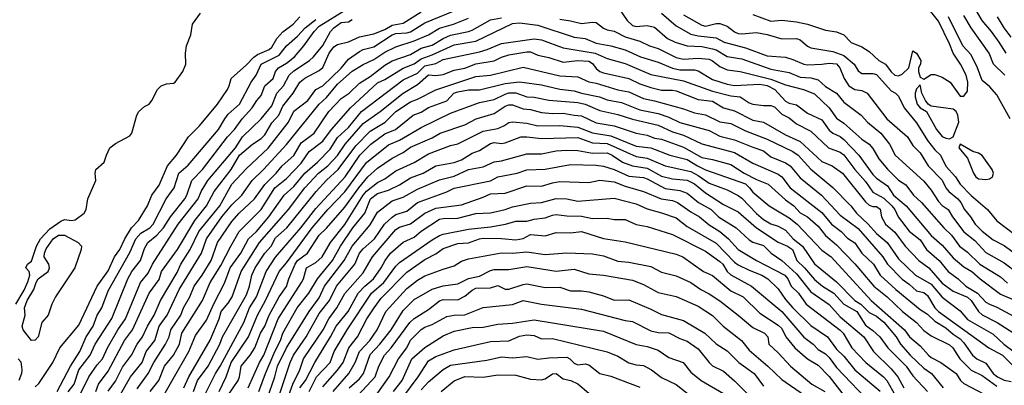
# Model space of a CAD drawing. Header units: metres. Extents: x -46681 to -43747, y -240911 to -237677.
# Tile 807 of 1056: x -44951 to -44816, y -239324 to -239273. Entities that reach past the tile are written whole.
import ezdxf

# ---------------------------------------------------------------- set-up
doc = ezdxf.new("R2010")
doc.units = ezdxf.units.M
doc.layers.add('CONTOUR_INDEX', color=1, linetype='Continuous')
doc.layers.add('CONTOUR_INTER', color=3, linetype='Continuous')

msp = doc.modelspace()

# ---------------------------------------------------------------- linework, layer by layer
at = {"layer": 'CONTOUR_INDEX'}
for points, elevation in [([(-44939.1, -239324.45), (-44938.1, -239323.1), (-44937.1, -239321.19), (-44935.87, -239319.52), (-44935.1, -239318.03), (-44934.39, -239317.02), (-44933.69, -239315.52), (-44932.78, -239314.02), (-44931.91, -239312.02), (-44929.6, -239308.16), (-44929.09, -239307.02), (-44927.82, -239305.02), (-44926.64, -239302.52), (-44923.76, -239299.02), (-44922.1, -239296.02), (-44920.1, -239293.89), (-44917.1, -239291.09), (-44914.31, -239287.52), (-44913.6, -239285.97), (-44911.67, -239284.52), (-44910.6, -239283.02), (-44909.6, -239282.5), (-44907.1, -239280.06), (-44906.1, -239278.85), (-44904.6, -239277.78), (-44904.1, -239277.51), (-44902.6, -239277.17), (-44900.1, -239275.52), (-44899.6, -239275.31), (-44898.1, -239275.24), (-44897.6, -239275.09), (-44895.6, -239273.86), (-44890.6, -239271.79)], 70), ([(-44863.1, -239272.52), (-44861.1, -239274.28), (-44859.1, -239275.41), (-44858.1, -239275.64), (-44855.6, -239275.91), (-44854.53, -239276.52), (-44851.6, -239277.29), (-44848.6, -239278.37), (-44846.1, -239278.59), (-44845.1, -239278.88), (-44843.6, -239279.53), (-44843.1, -239279.6), (-44841.1, -239279.55), (-44840.1, -239279.38), (-44839.1, -239279.48), (-44838.62, -239280.02), (-44838.06, -239281.52), (-44837.4, -239282.52), (-44836.6, -239282.99), (-44835.6, -239283.13), (-44834.9, -239283.52), (-44832.17, -239287.02), (-44829.37, -239289.52), (-44828.6, -239290.72), (-44827.6, -239291.71), (-44826.49, -239293.52), (-44824.6, -239295.48), (-44824.08, -239296.52), (-44823.68, -239297.02), (-44822.42, -239298.02), (-44822.03, -239298.52), (-44821.53, -239299.52), (-44820.69, -239300.52), (-44820.06, -239301.52), (-44819.1, -239302.5), (-44817.6, -239303.69), (-44816.1, -239304.44), (-44813.28, -239306.52)], 70), ([(-44815.99, -239281.02), (-44817.55, -239279.52), (-44818.13, -239278.02), (-44820.6, -239274.52), (-44821.6, -239272.84)], 70), ([(-44949.1, -239323.89), (-44948.6, -239323.42), (-44946.7, -239320.52), (-44945.73, -239318.52), (-44943.1, -239315.4), (-44940.58, -239310.02), (-44939.1, -239307.95), (-44938.2, -239306.02), (-44937.48, -239305.02), (-44936.78, -239303.52), (-44935.88, -239302.02), (-44934.94, -239301.02), (-44933.68, -239299.02), (-44933.11, -239297.52), (-44932.1, -239296.14), (-44930.94, -239293.52), (-44929.69, -239292.02), (-44928.05, -239289.52), (-44926.55, -239288.02), (-44924.07, -239285.02), (-44922.72, -239283.02), (-44922.46, -239282.52), (-44922.21, -239281.52), (-44920.1, -239279.64), (-44919.1, -239278.55), (-44918.6, -239278.2), (-44916.98, -239277.52), (-44916.6, -239277.18), (-44915.93, -239276.02), (-44915.1, -239275.08), (-44913.68, -239274.02), (-44912.76, -239273.02)], 65), ([(-44928.7, -239324.02), (-44928, -239322.52), (-44925.1, -239317.47), (-44923.85, -239314.52), (-44923.57, -239313.52), (-44922.6, -239312.38), (-44922.06, -239311.52), (-44920.85, -239308.02), (-44918.33, -239304.02), (-44914.35, -239299.52), (-44912.09, -239296.52), (-44910.19, -239294.52), (-44908.94, -239293.52), (-44907.6, -239292.08), (-44906.53, -239290.52), (-44904.1, -239287.7), (-44901.75, -239286.02), (-44898.6, -239283.51), (-44896.6, -239282.34), (-44895.1, -239281), (-44894.1, -239281.1), (-44893.1, -239280.96), (-44891.6, -239280.36), (-44890.1, -239280.06), (-44888.6, -239279.5), (-44886.1, -239279.07), (-44885.1, -239278.56), (-44884.1, -239278.23), (-44881.6, -239277.84), (-44881.1, -239277.84), (-44880.1, -239278.31), (-44878.6, -239278.63), (-44876.6, -239279.26), (-44874.6, -239279.02), (-44873.1, -239279.14), (-44872.6, -239279.44), (-44872.1, -239280.13), (-44871.61, -239280.52), (-44871.1, -239280.73), (-44867.6, -239281.51), (-44866.1, -239282.23), (-44864.6, -239282.75), (-44863.1, -239283.12), (-44861.6, -239283.09), (-44861.1, -239283.2), (-44858.1, -239284.37), (-44856.1, -239284.61), (-44854.6, -239285.51), (-44853.1, -239285.93), (-44850.6, -239287.24), (-44849.1, -239287.49), (-44846.1, -239289.24), (-44844.1, -239290.17), (-44841.1, -239292.9), (-44839.69, -239293.52), (-44838.29, -239294.52), (-44835.1, -239298.45), (-44834.6, -239298.91), (-44834.1, -239299.07), (-44833.6, -239299.07), (-44833.1, -239299.46), (-44832.92, -239300.52), (-44832.35, -239301.52), (-44831.1, -239302.62), (-44829.68, -239304.52), (-44827.8, -239306.52), (-44826.44, -239307.52), (-44824.6, -239309.61), (-44823.1, -239310.71), (-44821.1, -239311.57), (-44820.6, -239312.02), (-44819.6, -239313.52), (-44819.1, -239313.96), (-44817.03, -239315.02), (-44813.1, -239317.55)], 75), ([(-44919.87, -239324.02), (-44918.3, -239320.52), (-44917.71, -239319.52), (-44915.75, -239314.52), (-44912.54, -239309.52), (-44912.28, -239309.02), (-44911.85, -239307.52), (-44910.6, -239306.8), (-44909.73, -239306.02), (-44908.56, -239304.02), (-44906.6, -239301.58), (-44904.08, -239297.52), (-44903.6, -239296.98), (-44902.1, -239295.79), (-44901.1, -239295.31), (-44899.6, -239294.21), (-44897.1, -239293.06), (-44895.1, -239291.85), (-44892.1, -239290.7), (-44891.1, -239290.5), (-44887.6, -239288.72), (-44885.6, -239288.35), (-44884.77, -239288.02), (-44884.1, -239287.56), (-44883.6, -239287.44), (-44881.6, -239287.64), (-44880.1, -239287.99), (-44877.1, -239287.95), (-44874.6, -239288.2), (-44872.6, -239288.98), (-44870.1, -239289.38), (-44866.6, -239290.81), (-44864.6, -239291.03), (-44862, -239292.02), (-44859.6, -239292.64), (-44858.2, -239293.52), (-44857.1, -239294.04), (-44851.6, -239295.99), (-44851.02, -239296.52), (-44850.6, -239297.14), (-44848.35, -239299.02), (-44845.6, -239300.64), (-44844.51, -239301.52), (-44841.1, -239305.09), (-44839.83, -239306.02), (-44834.34, -239312.02), (-44829.78, -239316.02), (-44829.07, -239317.02), (-44827.6, -239318.25), (-44826.48, -239319.52), (-44826.1, -239319.85), (-44824.75, -239320.52), (-44822.67, -239322.02), (-44822.06, -239323.02), (-44821.6, -239323.41), (-44817.1, -239325.79)], 80), ([(-44912.77, -239324.02), (-44912, -239323.02), (-44910.73, -239320.52), (-44908.56, -239317.02), (-44907.78, -239315.52), (-44906.15, -239313.52), (-44904.78, -239311.02), (-44903.85, -239310.02), (-44902.68, -239309.02), (-44901.6, -239307.52), (-44901.08, -239306.52), (-44900.31, -239305.52), (-44898.6, -239304), (-44897.1, -239303.29), (-44896.1, -239302.46), (-44893.6, -239300.85), (-44893.1, -239300.72), (-44891.1, -239300.7), (-44888.6, -239300.07), (-44886.6, -239299.98), (-44884.6, -239299.5), (-44883.6, -239299.13), (-44881.1, -239298.64), (-44879.6, -239298.52), (-44877.6, -239298.01), (-44876.1, -239298.04), (-44874.6, -239298.34), (-44869.6, -239297.95), (-44866.6, -239298.71), (-44865.1, -239299.41), (-44863.1, -239299.94), (-44861.1, -239300.67), (-44859.6, -239301.85), (-44855.6, -239304.11), (-44853.1, -239306.72), (-44852.6, -239307.1), (-44851.1, -239307.86), (-44849.33, -239308.52), (-44848.54, -239309.02), (-44847.1, -239310.4), (-44846.1, -239311.89), (-44845.11, -239313.02), (-44842.6, -239315.43), (-44840.34, -239317.02), (-44839.1, -239318.71), (-44838.1, -239319.66), (-44836.6, -239321.52), (-44833.1, -239324.47)], 85), ([(-44945.89, -239303.02), (-44945.1, -239303.04), (-44943.21, -239304.02), (-44942.74, -239304.52), (-44942.81, -239305.02), (-44943.66, -239307.52), (-44946.3, -239311.52), (-44946.83, -239312.52), (-44947.33, -239314.02), (-44948.21, -239315.02), (-44948.71, -239317.02), (-44949.1, -239317.47), (-44949.6, -239317.52), (-44950.77, -239316.02), (-44950.88, -239315.52), (-44950.46, -239314.02), (-44950.59, -239313.02), (-44950.19, -239312.02), (-44949.28, -239310.52), (-44948.99, -239309.52), (-44948.68, -239309.02), (-44947.32, -239308.02), (-44947.12, -239307.52), (-44947.24, -239307.02), (-44947.86, -239306.02), (-44947.85, -239305.52), (-44947.6, -239304.9), (-44946.62, -239303.52), (-44945.89, -239303.02)], 65), ([(-44904.75, -239325.02), (-44902.42, -239322.52), (-44901.92, -239321.02), (-44901.13, -239319.52), (-44900.24, -239318.52), (-44897.65, -239315.02), (-44897.1, -239314.49), (-44895.1, -239313.24), (-44893.6, -239312.04), (-44893.1, -239311.87), (-44891.1, -239311.9), (-44890.1, -239311.41), (-44889.1, -239310.57), (-44888.6, -239310.33), (-44886.6, -239310.28), (-44885.6, -239309.93), (-44884.6, -239310.44), (-44884.1, -239310.46), (-44882.1, -239309.79), (-44881.6, -239309.74), (-44879.1, -239310.21), (-44877.1, -239310.17), (-44875.6, -239310.68), (-44874.1, -239310.67), (-44873.1, -239310.84), (-44871.1, -239311.35), (-44869.6, -239311.95), (-44867.6, -239311.93), (-44864.6, -239313.18), (-44863.1, -239313.95), (-44860.1, -239314.78), (-44857.19, -239316.52), (-44855.6, -239317.97), (-44854.1, -239318.92), (-44852.51, -239320.52), (-44850.39, -239322.02), (-44849.1, -239323.8)], 90), ([(-44951.45, -239320.02), (-44951.1, -239320.46), (-44950.93, -239321.52), (-44950.98, -239322.02), (-44951.34, -239323.02)], 65), ([(-44893.37, -239324.52), (-44891.6, -239323.07), (-44890.1, -239322.46), (-44887.6, -239322.53), (-44885.6, -239322.21), (-44883.1, -239322.25), (-44881.1, -239322.84), (-44879.6, -239322.92), (-44879.1, -239322.77), (-44878.1, -239322.08), (-44877.6, -239322.03), (-44876.6, -239322.77), (-44875.55, -239323.02), (-44874.6, -239323.47), (-44873.1, -239324.75)], 95)]:
    msp.add_lwpolyline(points, dxfattribs=dict(at, elevation=elevation))
at = {"layer": 'CONTOUR_INTER'}
for points, elevation in [([(-44815.82, -239278.02), (-44816.77, -239276.52), (-44817.8, -239275.02), (-44819.08, -239273.52), (-44820.29, -239271.52)], 71), ([(-44951.77, -239312.52), (-44950.6, -239310.57), (-44950.1, -239309.45), (-44949.83, -239308.52), (-44949.95, -239308.02), (-44950.38, -239307.52), (-44950.14, -239307.02), (-44949.6, -239306.62), (-44948.93, -239304.52), (-44948.39, -239303.52), (-44947.1, -239302.16), (-44945.6, -239301.11), (-44945.1, -239300.86), (-44944.1, -239301), (-44943.6, -239300.92), (-44942.4, -239300.02), (-44942.13, -239299.52), (-44941.86, -239298.02), (-44940.77, -239295.52), (-44940.86, -239294.52), (-44940.76, -239294.02), (-44939.62, -239293.02), (-44939.33, -239292.02), (-44938.87, -239291.02), (-44938.1, -239290.43), (-44936.1, -239289.39), (-44935.86, -239289.02), (-44935.13, -239286.52), (-44934.87, -239286.02), (-44934.1, -239285.35), (-44933.48, -239285.02), (-44933.1, -239284.52), (-44932.33, -239283.02), (-44931.81, -239282.52), (-44931.1, -239282.24), (-44930.1, -239282.15), (-44929.89, -239282.02), (-44928.82, -239280.52), (-44928.43, -239279.52), (-44928.46, -239278.02), (-44928.34, -239277.02), (-44927.73, -239275.52), (-44927.53, -239274.02), (-44926.4, -239272.52)], 64), ([(-44944.6, -239324.56), (-44943.74, -239323.52), (-44943.1, -239321.52), (-44941.55, -239319.52), (-44940.86, -239318.02), (-44938.6, -239314.47), (-44936.4, -239309.02), (-44935.86, -239308.02), (-44934.64, -239306.52), (-44934.1, -239304.85), (-44933.65, -239304.02), (-44932.4, -239303.02), (-44931.51, -239302.02), (-44930.54, -239300.52), (-44928.57, -239298.02), (-44928.28, -239297.52), (-44927.6, -239295.5), (-44926.14, -239294.02), (-44922.69, -239289.52), (-44921.74, -239288.52), (-44920.69, -239287.02), (-44919.3, -239285.52), (-44918.69, -239284.52), (-44918.1, -239283.84), (-44917.58, -239282.52), (-44916.45, -239281.52), (-44916.1, -239280.52), (-44915.69, -239280.02), (-44914.6, -239279.4), (-44913.5, -239278.52), (-44912.23, -239277.02), (-44910.8, -239275.02), (-44910.1, -239274.3), (-44906.42, -239272.02)], 67), ([(-44940.77, -239324.52), (-44940.42, -239323.52), (-44939.1, -239321.74), (-44936.84, -239317.52), (-44935.77, -239316.02), (-44933.48, -239311.02), (-44932.1, -239309.1), (-44931.75, -239308.02), (-44929.58, -239305.02), (-44927.18, -239301.02), (-44925.59, -239299.02), (-44924.52, -239297.02), (-44922.22, -239294.02), (-44921.05, -239292.02), (-44919.26, -239290.52), (-44918.1, -239289.75), (-44917.6, -239289.24), (-44916.6, -239287.58), (-44915.68, -239286.52), (-44915.1, -239285.28), (-44913.68, -239283.52), (-44912.79, -239282.02), (-44912.1, -239281.44), (-44910.1, -239280.42), (-44909.6, -239280), (-44908.76, -239278.02), (-44908.1, -239277.14), (-44907.6, -239276.82), (-44906.1, -239276.48), (-44904.6, -239275.76), (-44902.6, -239275.35), (-44901.1, -239274.77), (-44900.1, -239274.19), (-44898.6, -239273.88), (-44896.1, -239272.34)], 69), ([(-44869.1, -239271.63), (-44867.85, -239273.52), (-44867.1, -239274.22), (-44866.6, -239274.34), (-44865.1, -239274.21), (-44864.1, -239274.43), (-44862.3, -239276.02), (-44861.25, -239276.52), (-44859.6, -239277), (-44857.6, -239277.11), (-44856.1, -239277.4), (-44855.6, -239277.55), (-44854.1, -239278.47), (-44852.1, -239278.8), (-44848.1, -239280.22), (-44845.6, -239280.68), (-44844.1, -239281.33), (-44842.6, -239281.43), (-44841.6, -239281.7), (-44840.6, -239282.58), (-44839.1, -239283.52), (-44838.1, -239284.75), (-44835.7, -239286.52), (-44834.83, -239287.52), (-44833.02, -239289.02), (-44831.82, -239290.52), (-44831.06, -239292.02), (-44827.1, -239295.63), (-44826.1, -239296.85), (-44825.1, -239298.4), (-44824.6, -239298.95), (-44823.76, -239299.52), (-44823.19, -239300.52), (-44821.6, -239302.56), (-44820.1, -239303.75), (-44818.6, -239305.43), (-44816.1, -239306.81), (-44814.1, -239308.29)], 71), ([(-44860.1, -239272.77), (-44857.6, -239274.17), (-44857.1, -239274.3), (-44855.6, -239273.92), (-44855.1, -239273.94), (-44854.1, -239274.31), (-44853.1, -239275.08), (-44852.6, -239275.31), (-44852.1, -239275.37), (-44850.1, -239275.2), (-44848.6, -239275.47), (-44846.6, -239276.03), (-44844.6, -239276), (-44844.1, -239276.17), (-44843.1, -239277.07), (-44842.6, -239277.28), (-44839.6, -239277.77), (-44838.1, -239278.34), (-44836.68, -239279.52), (-44836.1, -239280.44), (-44835.6, -239280.79), (-44834.1, -239280.79), (-44833.6, -239280.97), (-44831.6, -239283.2), (-44831, -239283.52), (-44830.6, -239283.91), (-44829.8, -239285.52), (-44828.1, -239287.61), (-44826.62, -239290.02), (-44825.6, -239291.29), (-44824.83, -239292.02), (-44824.1, -239293.54), (-44822.74, -239295.02), (-44822.12, -239296.02), (-44820.6, -239297.59), (-44818.36, -239299.52), (-44817.1, -239301.06), (-44813.1, -239304.08)], 69), ([(-44850.6, -239272.69), (-44848.1, -239273.61), (-44846.6, -239273.47), (-44844.6, -239273.7), (-44843.1, -239274.01), (-44840.6, -239274.87), (-44839.1, -239275.07), (-44838.1, -239275.52), (-44837.1, -239276.53), (-44835.6, -239277.16), (-44834.6, -239277.78), (-44833.27, -239279.02), (-44832.35, -239279.52), (-44831.6, -239280.59), (-44831.1, -239281.04), (-44830.6, -239281.13), (-44830.1, -239280.91), (-44829.16, -239280.02), (-44828.6, -239277.72), (-44828.1, -239278.01), (-44827.5, -239279.02), (-44827.56, -239279.52), (-44827.86, -239280.02), (-44827.85, -239280.52), (-44827.6, -239281.3), (-44827.1, -239281.6), (-44826.1, -239280.95), (-44825.6, -239280.94), (-44824.6, -239281.32), (-44823.5, -239282.02), (-44822.1, -239283.92), (-44821.6, -239283.94), (-44821.1, -239283.24), (-44821.06, -239282.02), (-44821.29, -239281.02), (-44822.05, -239279.52), (-44823.1, -239278.04), (-44823.6, -239276.74), (-44825.1, -239273.64), (-44826.39, -239272.02)], 68), ([(-44946.08, -239324.52), (-44944.26, -239321.02), (-44943, -239319.02), (-44942.1, -239316.99), (-44941.17, -239315.52), (-44940.58, -239314.02), (-44939.94, -239313.02), (-44939.1, -239310.67), (-44936.1, -239305.39), (-44935.3, -239303.52), (-44934.6, -239302.76), (-44933.38, -239302.02), (-44932.9, -239301.52), (-44931.12, -239298.02), (-44930.02, -239296.52), (-44929.4, -239294.52), (-44928.1, -239293.4), (-44923.92, -239288.52), (-44923.09, -239287.02), (-44922.6, -239286.4), (-44921.06, -239285.02), (-44919.45, -239282.02), (-44918.79, -239281.02), (-44918.09, -239279.52), (-44915.6, -239278.27), (-44914.6, -239277.02), (-44913.1, -239275.69), (-44912.05, -239274.52), (-44910.6, -239273.38)], 66), ([(-44943.5, -239326.02), (-44941.73, -239322.52), (-44940.6, -239320.83), (-44939.88, -239320.02), (-44939.2, -239318.52), (-44937.78, -239316.02), (-44936.7, -239314.52), (-44934.66, -239309.52), (-44933.6, -239308.25), (-44932.98, -239307.02), (-44929.47, -239301.52), (-44926.75, -239298.02), (-44926.34, -239297.02), (-44925.39, -239295.52), (-44921.59, -239291.02), (-44920.63, -239289.52), (-44918.1, -239287.04), (-44916.6, -239285.25), (-44915.91, -239283.52), (-44915.02, -239282.52), (-44914.23, -239281.02), (-44913.6, -239280.46), (-44911.44, -239279.02), (-44910.92, -239278.52), (-44909.6, -239276.96), (-44908.57, -239275.02), (-44908.12, -239274.52), (-44907.1, -239273.81), (-44906.1, -239273.69), (-44905.6, -239273.38)], 68), ([(-44939.6, -239328.79), (-44936.02, -239322.52), (-44934.44, -239320.52), (-44933.85, -239319.02), (-44932.66, -239317.52), (-44932.1, -239315.52), (-44930.97, -239314.02), (-44929.35, -239310.52), (-44926.29, -239305.52), (-44925.58, -239303.52), (-44923.49, -239300.52), (-44922.1, -239298.86), (-44920.75, -239297.52), (-44919.31, -239295.52), (-44917.76, -239294.02), (-44914.6, -239290.56), (-44910.12, -239285.02), (-44909.1, -239284.09), (-44907.6, -239282.28), (-44905.6, -239280.5), (-44904.1, -239279.59), (-44902.6, -239278.87), (-44901.1, -239277.87), (-44899.6, -239277.15), (-44897.1, -239276.33), (-44895.1, -239275.52), (-44893.6, -239274.57), (-44891.68, -239274.02), (-44889.6, -239273.23)], 71), ([(-44935.1, -239324.15), (-44933.6, -239322.05), (-44932.84, -239320.52), (-44931.2, -239318.02), (-44930.73, -239317.02), (-44930.48, -239316.02), (-44929.12, -239314.02), (-44928.75, -239313.02), (-44927.89, -239311.52), (-44927.28, -239310.02), (-44926.17, -239308.52), (-44924.95, -239306.52), (-44924.06, -239304.02), (-44922.1, -239301.16), (-44921.11, -239300.02), (-44919, -239298.02), (-44917.6, -239296.07), (-44916.03, -239294.52), (-44915.21, -239293.52), (-44913.6, -239292.06), (-44912.6, -239290.32), (-44910.8, -239289.02), (-44908.81, -239286.02), (-44907.1, -239284.27), (-44906, -239283.52), (-44904.6, -239282.13), (-44903.1, -239281.22), (-44901.1, -239279.66), (-44900.1, -239279.08), (-44897.6, -239278.2), (-44896.1, -239277.35), (-44894.6, -239276.92), (-44893.1, -239275.99), (-44892.1, -239275.53), (-44889.6, -239275.04), (-44889.1, -239274.84), (-44886.6, -239273.45), (-44885.1, -239273.14)], 72), ([(-44933.3, -239324.52), (-44932.14, -239323.02), (-44931.34, -239321.02), (-44930.1, -239319.52), (-44929.3, -239318.02), (-44928.98, -239316.52), (-44926.13, -239312.02), (-44925.09, -239309.52), (-44923.6, -239307.19), (-44922.26, -239304.52), (-44921.1, -239302.53), (-44918.1, -239299.5), (-44916.21, -239296.52), (-44914.6, -239295.24), (-44912.6, -239293.14), (-44911.48, -239291.52), (-44909.6, -239290.11), (-44908.42, -239288.52), (-44905.84, -239285.52), (-44902.1, -239282.08), (-44901.1, -239281.62), (-44898.6, -239280.1), (-44897.1, -239279.5), (-44896.1, -239278.78), (-44894.6, -239278.25), (-44891.6, -239276.88), (-44888.6, -239276.36), (-44883.6, -239273.92), (-44882.6, -239273.83), (-44880.1, -239274.16), (-44875.1, -239275.84), (-44873.6, -239276.02), (-44872.1, -239276.66), (-44870.1, -239277), (-44868.1, -239277.58), (-44866.02, -239278.52), (-44863.6, -239279.24), (-44861.6, -239280.07), (-44860.6, -239280.3), (-44858.6, -239280.33), (-44858.1, -239280.44), (-44856.1, -239281.65), (-44854.1, -239282.29), (-44853.1, -239282.47), (-44849.6, -239282.3), (-44848.6, -239282.45), (-44847.54, -239283.02), (-44846.1, -239284.6), (-44845.6, -239284.87), (-44844.6, -239285.12), (-44843.1, -239286.28), (-44841.1, -239287.18), (-44840.1, -239288.58), (-44839.6, -239289), (-44838.6, -239289.49), (-44838.1, -239289.87), (-44836.03, -239292.02), (-44834.1, -239294.68), (-44833.6, -239295.21), (-44832.1, -239296.27), (-44831.25, -239297.52), (-44829.51, -239299.02), (-44826.1, -239303.09), (-44824.6, -239304.42), (-44823.1, -239306.13), (-44821.6, -239307.4), (-44820.51, -239308.02), (-44819.39, -239309.02), (-44816.6, -239311.13), (-44812.6, -239312.83)], 73), ([(-44877.1, -239273.35), (-44875.6, -239273.57), (-44874.1, -239273.95), (-44872.6, -239273.75), (-44872.1, -239273.82), (-44871.1, -239274.6), (-44870.6, -239274.82), (-44869.6, -239274.98), (-44868.1, -239275.79), (-44866.1, -239276.39), (-44864.78, -239277.02), (-44863.6, -239277.39), (-44861.1, -239278.63), (-44860.1, -239278.84), (-44858.1, -239278.69), (-44856.6, -239278.85), (-44856.1, -239279.07), (-44855.1, -239279.87), (-44854.1, -239280.29), (-44852.34, -239280.52), (-44848.1, -239281.61), (-44846.1, -239282.36), (-44843.63, -239283.02), (-44842.1, -239283.61), (-44840.12, -239285.52), (-44839.1, -239286.94), (-44838.1, -239287.62), (-44835.6, -239289.85), (-44834.59, -239290.52), (-44834.1, -239291.12), (-44833.29, -239292.52), (-44832.1, -239293.95), (-44830.6, -239295.45), (-44829.6, -239296.11), (-44828.53, -239297.52), (-44827.43, -239298.52), (-44824.36, -239302.02), (-44823.33, -239303.02), (-44822.23, -239304.52), (-44821.1, -239305.37), (-44819.42, -239307.02), (-44816.6, -239308.77), (-44815.6, -239309.62)], 72), ([(-44815.24, -239287.02), (-44817.1, -239283.74), (-44818.1, -239282.6), (-44819.1, -239281.79), (-44819.76, -239280.02), (-44820.6, -239278.26), (-44821.75, -239277.02), (-44823.73, -239273.02)], 69), ([(-44815.1, -239275.81), (-44816.09, -239274.52), (-44816.99, -239273.02)], 72), ([(-44932.33, -239326.52), (-44928.02, -239319.02), (-44927.1, -239316.82), (-44925.6, -239314.72), (-44924.6, -239312.47), (-44923.1, -239309.64), (-44922.34, -239307.52), (-44920.89, -239305.52), (-44919.81, -239303.52), (-44918.74, -239302.52), (-44917.02, -239300.52), (-44914.92, -239297.52), (-44913.6, -239296.32), (-44912.1, -239294.5), (-44910.37, -239293.02), (-44908.6, -239291.2), (-44907.6, -239289.62), (-44906.1, -239288.24), (-44904.32, -239286.02), (-44898.6, -239281.7), (-44896.6, -239280.75), (-44895.6, -239279.78), (-44894.1, -239279.44), (-44893.1, -239278.87), (-44888.1, -239277.83), (-44887.04, -239277.52), (-44885.1, -239276.7), (-44880.6, -239276.06), (-44879.6, -239276.17), (-44876.6, -239277.3), (-44872.21, -239278.02), (-44870.6, -239278.73), (-44868.1, -239279.43), (-44864.6, -239280.93), (-44860.1, -239281.8), (-44856.1, -239283.26), (-44853.6, -239283.89), (-44852.3, -239284.02), (-44851.1, -239284.85), (-44850.6, -239285.04), (-44849.1, -239285.23), (-44848.1, -239285.22), (-44847.6, -239285.39), (-44846.6, -239286.39), (-44845.6, -239286.91), (-44844.6, -239287.72), (-44842.6, -239288.74), (-44840.2, -239291.02), (-44838.6, -239291.62), (-44838.1, -239291.98), (-44836.58, -239294.02), (-44835.1, -239295.67), (-44834.1, -239297.14), (-44832.6, -239297.94), (-44831.5, -239299.02), (-44831.09, -239299.52), (-44830.61, -239300.52), (-44829.1, -239302.5), (-44827.6, -239303.68), (-44826.73, -239305.02), (-44824.98, -239306.52), (-44823.75, -239308.02), (-44822.38, -239309.02), (-44821.35, -239310.02), (-44819.74, -239311.02), (-44818.6, -239312.22), (-44818.11, -239312.52), (-44817.1, -239312.92), (-44814.1, -239314.51)], 74), ([(-44927.37, -239324.52), (-44926.83, -239323.02), (-44925.35, -239321.02), (-44923.78, -239318.02), (-44923.39, -239317.02), (-44920.1, -239311.21), (-44919.68, -239310.02), (-44919.38, -239308.52), (-44918.91, -239307.52), (-44917.56, -239305.52), (-44916.73, -239304.52), (-44916.1, -239303.41), (-44914.55, -239302.02), (-44910.51, -239297.02), (-44909.1, -239295.46), (-44907.5, -239294.02), (-44905.1, -239290.77), (-44903.1, -239288.76), (-44901.04, -239287.52), (-44899.59, -239286.02), (-44897.6, -239284.7), (-44896.6, -239284.34), (-44894.1, -239283.07), (-44888.6, -239281.22), (-44886.6, -239281.04), (-44882.1, -239279.92), (-44877.1, -239281.14), (-44874.6, -239281.26), (-44873.1, -239281.94), (-44872.1, -239282.13), (-44869.1, -239283.06), (-44867.6, -239283.32), (-44865.6, -239284.25), (-44864.1, -239284.55), (-44860.1, -239285.66), (-44858.6, -239286.21), (-44857.1, -239286.48), (-44855.1, -239287.44), (-44853.6, -239287.67), (-44851.6, -239288.67), (-44848.6, -239289.85), (-44845.1, -239291.51), (-44844.38, -239292.02), (-44842.6, -239293.98), (-44839.6, -239296.47), (-44837.15, -239299.02), (-44836.35, -239300.02), (-44834.75, -239301.52), (-44833.6, -239302.81), (-44832.16, -239304.02), (-44830.6, -239306.27), (-44828.27, -239308.52), (-44826.1, -239309.78), (-44824.6, -239311.57), (-44822.1, -239313.42), (-44821.1, -239314.64), (-44817.6, -239316.63), (-44816.14, -239318.02), (-44813.1, -239320.24)], 76), ([(-44926.6, -239326.53), (-44924.34, -239322.02), (-44923.69, -239321.02), (-44920.47, -239315.02), (-44919.7, -239313.02), (-44918.73, -239311.52), (-44917.4, -239308.02), (-44916.1, -239306.07), (-44912.62, -239302.02), (-44910.6, -239299.36), (-44906.56, -239295.02), (-44904.54, -239292.02), (-44903.04, -239290.52), (-44901.1, -239289.11), (-44899.66, -239288.52), (-44897.21, -239286.52), (-44896.1, -239286.13), (-44895.1, -239285.5), (-44892.6, -239284.56), (-44891.61, -239283.52), (-44891.1, -239283.31), (-44889.6, -239283.05), (-44888.1, -239283.04), (-44884.6, -239282.17), (-44882.6, -239281.94), (-44879.6, -239282.37), (-44877.1, -239282.97), (-44875.1, -239283.18), (-44874.1, -239283.51), (-44871.64, -239284.02), (-44870.6, -239284.42), (-44868.6, -239284.82), (-44866.1, -239285.8), (-44863.6, -239286.32), (-44862.1, -239286.83), (-44860.6, -239287.55), (-44856.6, -239288.66), (-44855.1, -239289.43), (-44853.1, -239289.91), (-44850.6, -239290.95), (-44849.1, -239291.42), (-44848.1, -239292.25), (-44846.1, -239293.08), (-44845.47, -239293.52), (-44844.1, -239295.14), (-44841.16, -239297.52), (-44838.6, -239300.26), (-44836.1, -239302.11), (-44832.72, -239306.02), (-44832.08, -239307.02), (-44830.1, -239309.08), (-44829.1, -239309.75), (-44828.1, -239310.67), (-44827.1, -239310.93), (-44826.6, -239311.32), (-44825.6, -239313.02), (-44825.1, -239313.5), (-44818.19, -239318.52), (-44816.32, -239319.52), (-44813.6, -239322.29)], 77), ([(-44827.6, -239282.39), (-44828.1, -239282.94), (-44828.31, -239283.52), (-44828.3, -239284.02), (-44828.03, -239285.02), (-44827.6, -239285.51), (-44826.73, -239286.02), (-44825.37, -239288.52), (-44824.6, -239289.47), (-44824.1, -239289.72), (-44823.6, -239289.79), (-44823.1, -239289.53), (-44822.28, -239287.52), (-44822.45, -239286.52), (-44822.68, -239286.02), (-44823.1, -239285.7), (-44826.1, -239285.29), (-44826.49, -239285.02), (-44826.88, -239284.52), (-44827.37, -239283.52), (-44827.6, -239282.39)], 68), ([(-44923.86, -239324.52), (-44922.89, -239322.52), (-44922.2, -239320.52), (-44919.8, -239317.02), (-44918.59, -239314.02), (-44917.49, -239312.02), (-44915.6, -239308.02), (-44914.6, -239306.84), (-44911.06, -239302.02), (-44908.91, -239299.52), (-44906.6, -239297.09), (-44903.6, -239293.05), (-44900.6, -239290.6), (-44899.1, -239289.97), (-44896.1, -239288.25), (-44892.1, -239286.26), (-44888.1, -239284.81), (-44886.1, -239284.4), (-44884.6, -239283.63), (-44884.1, -239283.49), (-44883.1, -239283.48), (-44881.6, -239284.02), (-44880.6, -239284.07), (-44878.6, -239284.46), (-44874.6, -239284.78), (-44873.6, -239285.03), (-44871.6, -239285.88), (-44869.1, -239286.43), (-44867.1, -239287.08), (-44863.6, -239287.9), (-44861.6, -239288.84), (-44860.1, -239289.31), (-44857.6, -239290.48), (-44853.1, -239291.68), (-44850.6, -239293.14), (-44847.1, -239294.64), (-44846.62, -239295.02), (-44845.46, -239296.52), (-44841.1, -239299.92), (-44839.8, -239301.52), (-44838.45, -239302.52), (-44837.6, -239303.44), (-44836.6, -239304.07), (-44835.61, -239305.52), (-44834, -239307.02), (-44833.09, -239308.52), (-44830.93, -239310.52), (-44827.6, -239313.26), (-44826.6, -239313.91), (-44825.6, -239314.84), (-44824.1, -239315.75), (-44823.1, -239316.62), (-44822.1, -239317.28), (-44821.6, -239317.81), (-44820.44, -239319.52), (-44819.84, -239320.02), (-44818.6, -239320.6), (-44817.58, -239322.02), (-44817.01, -239322.52), (-44816.1, -239322.98), (-44815.1, -239323.14)], 78), ([(-44922.6, -239325), (-44921.25, -239323.02), (-44921.07, -239322.52), (-44920.85, -239321.02), (-44919.6, -239319.52), (-44918.93, -239318.52), (-44918.19, -239316.52), (-44917.57, -239315.52), (-44916.97, -239314.02), (-44915.61, -239311.52), (-44914.6, -239310.08), (-44914.27, -239309.02), (-44913.4, -239307.02), (-44913.08, -239306.52), (-44911.7, -239305.52), (-44910.1, -239303.04), (-44909.1, -239302.08), (-44906.6, -239299.19), (-44904.68, -239296.52), (-44903.43, -239295.02), (-44902.1, -239293.8), (-44900.1, -239292.43), (-44898.6, -239291.66), (-44897.6, -239290.92), (-44894.6, -239289.64), (-44893.49, -239289.02), (-44890.1, -239287.87), (-44888.57, -239287.02), (-44886.1, -239286.31), (-44884.6, -239285.28), (-44884.1, -239285.13), (-44883.6, -239285.14), (-44882.1, -239285.65), (-44881.1, -239285.77), (-44879.6, -239286.17), (-44878.1, -239286.32), (-44876.6, -239286.27), (-44875.1, -239286.56), (-44874.1, -239286.62), (-44872.1, -239287.6), (-44869.6, -239288.02), (-44866.6, -239289), (-44865.1, -239289.27), (-44864.1, -239289.7), (-44863.1, -239289.85), (-44860.1, -239290.94), (-44857.6, -239292.35), (-44856.1, -239292.64), (-44853.6, -239293.34), (-44851.77, -239294.52), (-44850.1, -239295.39), (-44848.46, -239296.02), (-44846.1, -239298.19), (-44844.95, -239299.02), (-44844.1, -239299.98), (-44843.07, -239300.52), (-44841.6, -239301.79), (-44840.6, -239303.06), (-44839.1, -239304.34), (-44836.6, -239306.98), (-44833.97, -239310.02), (-44832.15, -239311.52), (-44830.04, -239313.52), (-44828.12, -239315.02), (-44827.1, -239316.15), (-44826.1, -239316.86), (-44823.6, -239318.12), (-44823.11, -239318.52), (-44822.15, -239320.02), (-44820.6, -239321.59), (-44819.1, -239322.33), (-44817.1, -239323.79)], 79), ([(-44918.41, -239324.52), (-44917.5, -239322.02), (-44916.22, -239319.02), (-44915.44, -239317.52), (-44915.09, -239316.52), (-44913.15, -239313.02), (-44911.52, -239311.02), (-44910.37, -239309.02), (-44908.31, -239306.52), (-44907.2, -239304.52), (-44905.51, -239302.02), (-44903.84, -239300.02), (-44903.05, -239298.02), (-44902.1, -239297.31), (-44900.6, -239296.83), (-44899.1, -239296.13), (-44897.6, -239295.13), (-44895.86, -239294.52), (-44894.1, -239293.52), (-44891.6, -239293.03), (-44890.6, -239292.66), (-44889.1, -239291.77), (-44888.1, -239291.4), (-44886.6, -239290.42), (-44886.1, -239290.31), (-44885.1, -239290.42), (-44884.6, -239290.35), (-44882.45, -239289.52), (-44881.6, -239289.5), (-44879.6, -239289.74), (-44874.6, -239289.63), (-44872.6, -239290.34), (-44870.6, -239290.42), (-44866.6, -239292.24), (-44865.1, -239292.43), (-44862.6, -239293.49), (-44859.1, -239294.3), (-44858.1, -239294.83), (-44856.6, -239295.9), (-44854.1, -239296.82), (-44852.6, -239297.58), (-44852.1, -239297.94), (-44850.1, -239300.03), (-44849.1, -239300.88), (-44848.1, -239301.48), (-44847.1, -239301.78), (-44846.1, -239302.34), (-44845.06, -239303.52), (-44843.75, -239304.52), (-44842.1, -239306.96), (-44839.1, -239309.45), (-44836.6, -239312.01), (-44835.76, -239312.52), (-44834.6, -239313.64), (-44833.6, -239314.16), (-44832.6, -239314.97), (-44830.91, -239317.02), (-44830.31, -239318.02), (-44828.97, -239319.52), (-44827.1, -239321.3), (-44826.04, -239322.02), (-44824.43, -239324.02)], 81), ([(-44917.24, -239325.52), (-44916.22, -239322.52), (-44915.82, -239321.02), (-44914.6, -239318.53), (-44911.5, -239313.52), (-44910.1, -239311.63), (-44909.4, -239310.02), (-44906.69, -239306.52), (-44905.57, -239304.52), (-44903.1, -239301.6), (-44902.1, -239299.89), (-44900.1, -239298.33), (-44898.6, -239297.81), (-44896.6, -239296.69), (-44893.6, -239295.42), (-44891.6, -239294.92), (-44889.6, -239293.99), (-44887.6, -239293.64), (-44886.1, -239292.96), (-44885.1, -239292.82), (-44881.6, -239291.85), (-44879.6, -239291.83), (-44877.6, -239291.46), (-44876.1, -239291.34), (-44874.6, -239291.41), (-44872.6, -239291.78), (-44870.6, -239291.73), (-44869.91, -239292.02), (-44868.48, -239293.02), (-44867.1, -239293.51), (-44865.1, -239293.81), (-44863.1, -239294.93), (-44861.6, -239295.27), (-44859.6, -239295.46), (-44858.6, -239295.98), (-44857.1, -239297.23), (-44854.6, -239298.82), (-44852.6, -239299.82), (-44850.09, -239302.02), (-44847.1, -239303.99), (-44845.84, -239304.52), (-44845.12, -239305.02), (-44844.54, -239306.52), (-44843.48, -239307.52), (-44842.1, -239309.14), (-44841, -239310.02), (-44839.44, -239311.02), (-44838.1, -239312.53), (-44836.32, -239313.52), (-44835.1, -239315.4), (-44834.1, -239316.11), (-44833.16, -239317.02), (-44832.06, -239318.52), (-44829.51, -239321.02), (-44828.6, -239322.34), (-44826.61, -239324.52)], 82), ([(-44822.1, -239290.53), (-44822.31, -239291.02), (-44821.1, -239292.45), (-44820.31, -239294.52), (-44819.98, -239295.02), (-44819.6, -239295.28), (-44818.6, -239295.38), (-44818.1, -239295.28), (-44817.68, -239295.02), (-44817.56, -239294.52), (-44817.74, -239294.02), (-44819.1, -239292.08), (-44819.6, -239291.76), (-44820.4, -239291.52), (-44822.1, -239290.53)], 68), ([(-44915.95, -239326.02), (-44914.08, -239320.52), (-44913.63, -239319.52), (-44911.92, -239317.02), (-44910.1, -239313.81), (-44908.72, -239312.02), (-44907.76, -239310.02), (-44905.23, -239307.02), (-44904.6, -239305.5), (-44904.1, -239304.91), (-44902.54, -239303.52), (-44901.15, -239301.52), (-44900.1, -239300.54), (-44899.6, -239300.2), (-44898.1, -239299.73), (-44896.6, -239298.56), (-44892.6, -239297.09), (-44891.6, -239296.58), (-44886.6, -239295.55), (-44885.6, -239295.03), (-44882.92, -239294.52), (-44881.6, -239294.03), (-44879.1, -239293.94), (-44875.6, -239293.31), (-44872.1, -239293.41), (-44871.1, -239293.55), (-44869.6, -239293.99), (-44867.6, -239294.92), (-44865.6, -239295.12), (-44865.1, -239295.29), (-44862.6, -239296.63), (-44860.6, -239296.89), (-44859.6, -239297.27), (-44858.03, -239298.52), (-44856.3, -239299.52), (-44855.3, -239300.52), (-44852.89, -239302.02), (-44851.1, -239303.67), (-44850.6, -239303.98), (-44849.1, -239304.45), (-44848.05, -239305.52), (-44846.6, -239306.51), (-44844.6, -239308.36), (-44842.6, -239310.84), (-44840.1, -239312.55), (-44838.6, -239314.24), (-44835.35, -239317.02), (-44834.03, -239319.02), (-44831.6, -239321.42), (-44830.67, -239322.52), (-44829.84, -239324.02)], 83), ([(-44915, -239327.02), (-44913.72, -239323.52), (-44912.77, -239321.52), (-44912.25, -239320.02), (-44909.57, -239316.02), (-44908.8, -239314.52), (-44907.71, -239313.02), (-44906.6, -239311.05), (-44904.1, -239308.2), (-44902.78, -239306.02), (-44899.6, -239302.25), (-44899.1, -239301.91), (-44897.6, -239301.47), (-44895.62, -239300.02), (-44894.1, -239299.3), (-44890.6, -239298.84), (-44887.6, -239297.83), (-44886.6, -239297.37), (-44884.6, -239297.25), (-44881.6, -239296.25), (-44879.6, -239296.3), (-44878.1, -239295.83), (-44877.1, -239295.67), (-44873.1, -239295.78), (-44871.6, -239295.48), (-44869.6, -239295.71), (-44868.1, -239296.29), (-44865.59, -239297.02), (-44863.16, -239298.02), (-44861.6, -239298.28), (-44860.93, -239298.52), (-44859.1, -239299.84), (-44857.92, -239300.52), (-44856.6, -239301.59), (-44855.1, -239302.52), (-44853.92, -239303.52), (-44852.6, -239304.98), (-44850.1, -239306.52), (-44846.2, -239308.52), (-44845.78, -239309.02), (-44845.31, -239310.02), (-44844.33, -239311.02), (-44843.26, -239312.52), (-44838.6, -239316.08), (-44838.18, -239316.52), (-44836.97, -239318.52), (-44835.07, -239320.52), (-44832.63, -239322.52), (-44832.18, -239323.02), (-44831.02, -239325.02)], 84), ([(-44911.5, -239324.52), (-44910.49, -239322.52), (-44908.63, -239320.52), (-44908.08, -239319.02), (-44906.28, -239316.02), (-44902.95, -239311.02), (-44901.22, -239309.52), (-44899.6, -239307.28), (-44899.1, -239306.77), (-44894.6, -239303.68), (-44893.6, -239303.06), (-44893.1, -239302.9), (-44889.6, -239302.21), (-44886.6, -239301.9), (-44884.52, -239301.52), (-44883.1, -239301.12), (-44881.6, -239301.1), (-44880.6, -239300.83), (-44879.1, -239300.67), (-44878.1, -239300.26), (-44877.6, -239300.19), (-44876.1, -239300.39), (-44874.1, -239300.43), (-44872.6, -239300.75), (-44870.6, -239300.7), (-44869.6, -239300.89), (-44868.1, -239300.86), (-44866.6, -239301.57), (-44865.1, -239301.84), (-44861.6, -239302.94), (-44857.1, -239305.22), (-44855.1, -239306.65), (-44854.72, -239307.02), (-44854.11, -239308.02), (-44853.6, -239308.5), (-44850.76, -239310.02), (-44846.6, -239313.5), (-44843.6, -239317.07), (-44842.32, -239318.02), (-44841.6, -239318.76), (-44840.6, -239319.34), (-44840.1, -239319.82), (-44839.1, -239321.21), (-44834.1, -239326.46)], 86), ([(-44909.6, -239323.86), (-44907.6, -239321.6), (-44906.84, -239320.52), (-44906.06, -239318.52), (-44904.88, -239317.02), (-44903.58, -239314.52), (-44902.59, -239313.02), (-44901.6, -239311.7), (-44898.1, -239308.12), (-44895.6, -239306.39), (-44894.1, -239305.59), (-44893.1, -239304.86), (-44891.1, -239304.18), (-44889.6, -239304.08), (-44888.1, -239303.52), (-44887.6, -239303.46), (-44885.1, -239303.49), (-44883.1, -239303.67), (-44882.1, -239303.49), (-44881.1, -239302.96), (-44879.1, -239303.1), (-44877.6, -239302.65), (-44875.6, -239302.7), (-44874.1, -239302.54), (-44871.1, -239303.5), (-44868.1, -239303.95), (-44861.1, -239305.62), (-44860.21, -239306.02), (-44857.36, -239308.02), (-44856.1, -239308.57), (-44853.6, -239310.66), (-44851.92, -239311.52), (-44849.6, -239313.73), (-44847.1, -239315.41), (-44846.6, -239315.87), (-44846.05, -239317.02), (-44844.82, -239318.52), (-44843.08, -239320.02), (-44841.6, -239320.91), (-44840.1, -239322.45), (-44837.6, -239325.69)], 87), ([(-44908.21, -239324.52), (-44906.03, -239322.02), (-44905.18, -239320.52), (-44904.59, -239319.02), (-44903.16, -239317.52), (-44902.17, -239316.02), (-44900.97, -239313.52), (-44898.1, -239310.38), (-44896.6, -239309.2), (-44895.6, -239308.62), (-44893.1, -239307.68), (-44891.6, -239307.25), (-44890.6, -239306.62), (-44889.6, -239306.26), (-44885.1, -239305.48), (-44883.6, -239305.5), (-44881.6, -239305.3), (-44879.1, -239305.67), (-44876.1, -239305.46), (-44872.6, -239305.61), (-44871.1, -239305.86), (-44869.1, -239306.59), (-44867.6, -239306.74), (-44864.6, -239307.32), (-44863.1, -239308.11), (-44861.1, -239308.62), (-44859.11, -239309.52), (-44857.72, -239310.52), (-44856.6, -239311.07), (-44855.1, -239312.07), (-44852.58, -239314.02), (-44850.6, -239315.74), (-44848.96, -239316.52), (-44848.52, -239317.02), (-44848.38, -239318.02), (-44847.1, -239319.18), (-44845.42, -239321.02), (-44842.5, -239323.52), (-44840.68, -239324.52)], 88), ([(-44906.01, -239324.02), (-44904.6, -239322.76), (-44904.05, -239322.02), (-44903.1, -239319.42), (-44901.78, -239318.02), (-44900.23, -239316.02), (-44898.6, -239313.38), (-44897.1, -239311.87), (-44894.6, -239310.45), (-44893.1, -239309.98), (-44891.1, -239309.71), (-44889.6, -239308.97), (-44888.1, -239308.67), (-44886.6, -239307.87), (-44886.1, -239307.76), (-44884.1, -239307.77), (-44881.6, -239307.35), (-44877.6, -239308), (-44875.1, -239307.7), (-44873.1, -239308.34), (-44871.1, -239308.52), (-44867.1, -239309.23), (-44865.6, -239309.82), (-44863.6, -239310.9), (-44861.1, -239311.44), (-44858.1, -239312.79), (-44856.1, -239314.06), (-44854.65, -239315.52), (-44852.14, -239317.52), (-44851.1, -239318.85), (-44848.51, -239321.02), (-44846.6, -239322.88), (-44843.48, -239325.02)], 89), ([(-44902.3, -239325.02), (-44900.51, -239322.52), (-44899.25, -239320.02), (-44898.09, -239318.52), (-44897.6, -239317.46), (-44896.1, -239316.01), (-44895.6, -239315.66), (-44894.6, -239315.3), (-44892.6, -239314.22), (-44891.6, -239314.03), (-44890.1, -239313.97), (-44887.6, -239312.97), (-44883.6, -239312.58), (-44882.1, -239312.02), (-44879.6, -239312.52), (-44874.1, -239313.18), (-44868.1, -239314.78), (-44867.1, -239314.88), (-44864.6, -239316.16), (-44863.6, -239316.4), (-44862.1, -239316.45), (-44860.6, -239317.22), (-44859.6, -239317.58), (-44858.1, -239318.64), (-44856.6, -239320.55), (-44856.1, -239320.98), (-44854.6, -239321.74), (-44853.1, -239323.03), (-44851.11, -239325.02)], 91), ([(-44899.93, -239324.52), (-44898.71, -239323.02), (-44897.39, -239320.02), (-44895.6, -239318.47), (-44893.1, -239316.88), (-44891.6, -239316.23), (-44889.1, -239315.7), (-44887.6, -239315.67), (-44885.6, -239315.24), (-44883.6, -239315.14), (-44880.6, -239314.68), (-44871.1, -239316.21), (-44866.6, -239318.04), (-44865.1, -239318.35), (-44863.6, -239318.84), (-44862.1, -239319.85), (-44860.15, -239320.52), (-44859.1, -239321.85), (-44857.69, -239323.02), (-44854.6, -239324.8)], 92), ([(-44898.77, -239325.52), (-44896.54, -239322.52), (-44895.1, -239320.29), (-44894.1, -239319.7), (-44891.6, -239318.78), (-44886.6, -239317.63), (-44884.1, -239317.55), (-44882.6, -239316.92), (-44881.6, -239316.72), (-44880.6, -239316.82), (-44879.6, -239317.26), (-44878.1, -239317.21), (-44870.6, -239319.08), (-44869.1, -239319.66), (-44867.6, -239320.57), (-44866.6, -239320.85), (-44865.6, -239320.95), (-44864.48, -239321.52), (-44863.1, -239322.58), (-44861.1, -239323.56), (-44859.6, -239324.76)], 93), ([(-44896.1, -239324.27), (-44895.1, -239323.18), (-44893.1, -239321.51), (-44892.1, -239320.91), (-44887.1, -239320.21), (-44885.1, -239319.77), (-44883.6, -239319.89), (-44881.6, -239319.7), (-44880.1, -239320.06), (-44878.6, -239319.87), (-44876.1, -239319.81), (-44875.71, -239320.02), (-44875.1, -239320.63), (-44874.6, -239320.83), (-44873.6, -239320.73), (-44873.1, -239320.86), (-44871.6, -239322.06), (-44870.1, -239322.43), (-44866.1, -239323.93)], 94)]:
    msp.add_lwpolyline(points, dxfattribs=dict(at, elevation=elevation))

doc.saveas('drawing.dxf')
